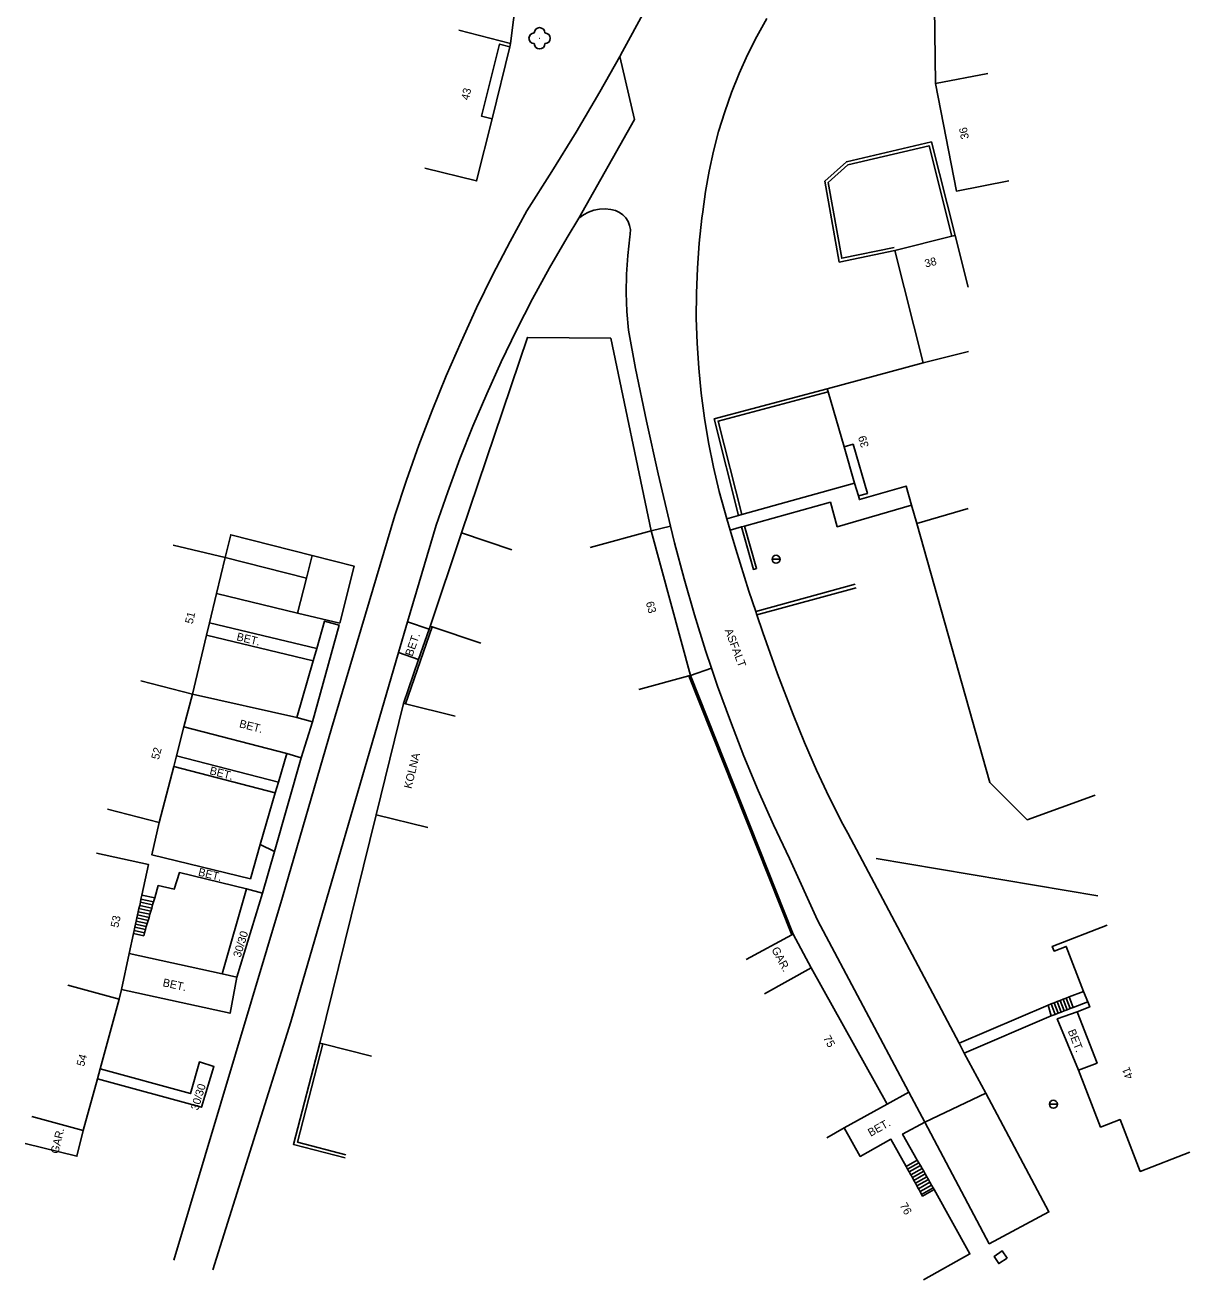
# Model space of a CAD drawing. Extents: x -544674 to -541478, y -1199076 to -1195527.
# Drawn here: x -544674.1 to -544565, y -1198561.9 to -1198444.3 of the extents above; entities that cross this region are included whole.
import ezdxf

# ---------------------------------------------------------------- set-up
doc = ezdxf.new("R2010")
doc.units = 0
for name, color, linetype in [('BUDOVY_MĚŘ', 7, 'Continuous'), ('POMOC_POPIS', 7, 'Continuous'), ('ROZHRANÍ_PLOCH', 7, 'Continuous'), ('ZELEŇ', 7, 'Continuous'), ('ZN_DOPLŇKOVÉ', 7, 'Continuous'), ('Č_POPIS_ORIENT', 7, 'Continuous')]:
    doc.layers.add(name, color=color, linetype=linetype)

msp = doc.modelspace()

# ---------------------------------------------------------------- linework, layer by layer
at = {"layer": 'BUDOVY_MĚŘ'}
for points in [[(-544588.8, -1198449.75), (-544588.96, -1198437.8), (-544587.99, -1198436.78)], [(-544633.47, -1198444.73), (-544628.64, -1198446)], [(-544628.7, -1198446.3), (-544629.66, -1198446.05), (-544631.34, -1198452.81), (-544630.37, -1198453.05)], [(-544630.37, -1198453.05), (-544628.7, -1198446.3)], [(-544628.64, -1198446), (-544628.7, -1198446.3)], [(-544583.89, -1198448.8), (-544588.8, -1198449.75)], [(-544581.93, -1198458.88), (-544586.84, -1198459.83), (-544588.8, -1198449.75)], [(-544636.67, -1198457.67), (-544631.82, -1198458.88), (-544630.37, -1198453.05)], [(-544592.63, -1198465.41), (-544587.26, -1198464.05)], [(-544587.26, -1198464.05), (-544586.97, -1198463.98)], [(-544586.97, -1198463.98), (-544585.74, -1198468.83)], [(-544589.97, -1198475.94), (-544592.63, -1198465.41)], [(-544598.95, -1198478.37), (-544589.97, -1198475.94)], [(-544585.72, -1198474.87), (-544589.97, -1198475.94)], [(-544598.87, -1198478.66), (-544598.95, -1198478.37)], [(-544597.37, -1198483.8), (-544598.87, -1198478.66)], [(-544597.37, -1198483.8), (-544596.53, -1198483.56), (-544595.19, -1198488.17), (-544596.03, -1198488.41)], [(-544596.38, -1198487.22), (-544597.37, -1198483.8)], [(-544596.03, -1198488.41), (-544596.38, -1198487.22)], [(-544591.04, -1198489.26), (-544591.56, -1198487.48), (-544595.93, -1198488.75), (-544596.03, -1198488.41)], [(-544590.54, -1198490.99), (-544591.04, -1198489.26)], [(-544585.74, -1198489.59), (-544590.54, -1198490.99)], [(-544636.17, -1198500.63), (-544633.24, -1198491.87)], [(-544633.24, -1198491.87), (-544628.5, -1198493.46)], [(-544615.45, -1198491.69), (-544621.16, -1198493.25)], [(-544611.77, -1198505.24), (-544615.45, -1198491.69)], [(-544655.39, -1198494.18), (-544660.25, -1198493.02)], [(-544656.2, -1198497.56), (-544655.39, -1198494.18)], [(-544656.85, -1198500.31), (-544656.2, -1198497.56)], [(-544657.13, -1198501.47), (-544656.85, -1198500.31)], [(-544635.98, -1198500.69), (-544636.17, -1198500.63)], [(-544658.45, -1198507), (-544657.13, -1198501.47)], [(-544631.43, -1198502.22), (-544635.98, -1198500.69)], [(-544616.6, -1198506.55), (-544611.92, -1198505.28)], [(-544611.92, -1198505.28), (-544611.77, -1198505.24)], [(-544663.29, -1198505.75), (-544658.45, -1198507)], [(-544659.24, -1198510.04), (-544658.45, -1198507)], [(-544641.23, -1198518.29), (-544638.68, -1198507.85)], [(-544638.68, -1198507.85), (-544638.49, -1198507.9)], [(-544638.49, -1198507.9), (-544633.82, -1198509.04)], [(-544659.94, -1198512.76), (-544659.24, -1198510.04)], [(-544660.2, -1198513.77), (-544659.94, -1198512.76)], [(-544661.56, -1198519.01), (-544660.2, -1198513.77)], [(-544666.4, -1198517.76), (-544661.56, -1198519.01)], [(-544636.37, -1198519.48), (-544641.23, -1198518.29)], [(-544663.18, -1198525.82), (-544662.56, -1198522.96), (-544667.44, -1198521.9)], [(-544663.39, -1198526.79), (-544663.33, -1198526.5)], [(-544663.33, -1198526.5), (-544663.27, -1198526.21)], [(-544663.27, -1198526.21), (-544663.18, -1198525.82)], [(-544663.66, -1198527.97), (-544663.59, -1198527.67)], [(-544663.59, -1198527.67), (-544663.53, -1198527.38)], [(-544663.53, -1198527.38), (-544663.46, -1198527.09)], [(-544663.46, -1198527.09), (-544663.39, -1198526.79)], [(-544663.91, -1198529.14), (-544663.84, -1198528.84)], [(-544663.84, -1198528.84), (-544663.78, -1198528.55)], [(-544663.78, -1198528.55), (-544663.72, -1198528.26)], [(-544663.72, -1198528.26), (-544663.66, -1198527.97)], [(-544574.92, -1198534.85), (-544576.55, -1198530.63), (-544577.69, -1198531.07), (-544577.86, -1198530.63), (-544572.72, -1198528.63)], [(-544664.38, -1198531.31), (-544663.97, -1198529.43)], [(-544663.97, -1198529.43), (-544663.91, -1198529.14)], [(-544606.55, -1198531.87), (-544602.28, -1198529.56)], [(-544602.28, -1198529.56), (-544602.15, -1198529.49)], [(-544602.15, -1198529.49), (-544600.45, -1198532.64)], [(-544665.11, -1198534.68), (-544664.38, -1198531.31)], [(-544604.82, -1198535.08), (-544600.45, -1198532.64)], [(-544600.45, -1198532.64), (-544593.33, -1198545.41)], [(-544670.13, -1198534.26), (-544665.31, -1198535.58)], [(-544665.31, -1198535.58), (-544665.11, -1198534.68)], [(-544667.1, -1198542.12), (-544665.31, -1198535.58)], [(-544575.52, -1198536.76), (-544574.35, -1198536.31), (-544574.54, -1198535.83)], [(-544574.54, -1198535.83), (-544574.92, -1198534.85)], [(-544575.4, -1198542.24), (-544573.66, -1198541.57), (-544575.52, -1198536.76)], [(-544667.35, -1198543.04), (-544667.1, -1198542.12)], [(-544564.96, -1198549.92), (-544569.62, -1198551.73), (-544571.5, -1198546.87), (-544573.33, -1198547.58), (-544575.4, -1198542.24)], [(-544668.68, -1198547.9), (-544667.35, -1198543.04)], [(-544593.33, -1198545.41), (-544597.35, -1198547.65)], [(-544673.5, -1198546.58), (-544668.68, -1198547.9)], [(-544597.35, -1198547.65), (-544599, -1198548.57)], [(-544591.56, -1198551.26), (-544592.98, -1198548.72), (-544595.86, -1198550.33), (-544597.35, -1198547.65)], [(-544674.13, -1198549.12), (-544669.27, -1198550.31), (-544668.68, -1198547.9)], [(-544591.42, -1198551.52), (-544591.56, -1198551.26)], [(-544591.27, -1198551.78), (-544591.42, -1198551.52)], [(-544591.12, -1198552.04), (-544591.27, -1198551.78)], [(-544590.97, -1198552.31), (-544591.12, -1198552.04)], [(-544590.83, -1198552.57), (-544590.97, -1198552.31)], [(-544590.68, -1198552.83), (-544590.83, -1198552.57)], [(-544590.54, -1198553.09), (-544590.68, -1198552.83)], [(-544590.39, -1198553.35), (-544590.54, -1198553.09)], [(-544590.24, -1198553.62), (-544590.39, -1198553.35)], [(-544588.94, -1198553.44), (-544590.01, -1198554.04), (-544590.1, -1198553.88)], [(-544589.92, -1198561.9), (-544585.57, -1198559.47), (-544588.94, -1198553.44)], [(-544590.1, -1198553.88), (-544590.24, -1198553.62)]]:
    msp.add_lwpolyline(points, dxfattribs=at)
at = {"layer": 'ROZHRANÍ_PLOCH'}
for points in [[(-544618.39, -1198447.2), (-544618.13, -1198446.73), (-544616.06, -1198442.9), (-544615.8, -1198442.41), (-544615.24, -1198440.65), (-544614.76, -1198438.87), (-544614.36, -1198437.07), (-544614.04, -1198435.25), (-544613.79, -1198433.42), (-544613.63, -1198431.58), (-544613.54, -1198429.74), (-544613.53, -1198427.9), (-544613.56, -1198426.98)], [(-544608.36, -1198490.55), (-544608.59, -1198489.76), (-544609.07, -1198487.99), (-544609.61, -1198485.71), (-544610.08, -1198483.41), (-544610.46, -1198481.1), (-544610.77, -1198478.77), (-544611, -1198476.43), (-544611.15, -1198474.09), (-544611.22, -1198471.75), (-544611.2, -1198469.4), (-544611.11, -1198467.05), (-544610.94, -1198464.71), (-544610.69, -1198462.38), (-544610.62, -1198461.76), (-544610.37, -1198459.86), (-544610.03, -1198457.97), (-544609.62, -1198456.09), (-544609.13, -1198454.23), (-544608.56, -1198452.4), (-544607.92, -1198450.58), (-544607.2, -1198448.8), (-544606.41, -1198447.05), (-544605.54, -1198445.33), (-544604.61, -1198443.65)], [(-544660.18, -1198560.05), (-544649.99, -1198526.01), (-544645.4, -1198510.21), (-544639.47, -1198490.24), (-544638.38, -1198486.93), (-544637.22, -1198483.64), (-544635.98, -1198480.38), (-544634.66, -1198477.15), (-544633.27, -1198473.95), (-544631.81, -1198470.78), (-544630.28, -1198467.65), (-544628.67, -1198464.55), (-544627.1, -1198461.68), (-544624.75, -1198458), (-544622.48, -1198454.29), (-544620.27, -1198450.53), (-544618.39, -1198447.2)], [(-544622.24, -1198462.37), (-544617.03, -1198453.11), (-544618.39, -1198447.2)], [(-544613.65, -1198491.23), (-544614.81, -1198486.32), (-544615.9, -1198481.4), (-544616.91, -1198476.46), (-544617.59, -1198472.87), (-544617.72, -1198471.12), (-544617.78, -1198469.37), (-544617.75, -1198467.61), (-544617.64, -1198465.86), (-544617.45, -1198464.11), (-544617.42, -1198463.85), (-544617.4, -1198463.43), (-544617.47, -1198463.04), (-544617.61, -1198462.67), (-544617.83, -1198462.33), (-544618.1, -1198462.04), (-544618.43, -1198461.82), (-544618.8, -1198461.66), (-544619.22, -1198461.56), (-544619.76, -1198461.5), (-544620.29, -1198461.52), (-544620.82, -1198461.62), (-544621.33, -1198461.8), (-544621.81, -1198462.05), (-544622.24, -1198462.37)], [(-544638.28, -1198500.21), (-544635.59, -1198491.15), (-544634.52, -1198488.03), (-544633.38, -1198484.93), (-544632.16, -1198481.87), (-544630.87, -1198478.83), (-544629.5, -1198475.83), (-544628.07, -1198472.86), (-544626.56, -1198469.92), (-544624.98, -1198467.03), (-544623.33, -1198464.17), (-544622.24, -1198462.37)], [(-544596.38, -1198487.22), (-544606.97, -1198490.16)], [(-544591.04, -1198489.26), (-544598.01, -1198491.29), (-544598.65, -1198488.99), (-544606.71, -1198491.23)], [(-544615.45, -1198491.69), (-544613.65, -1198491.23)], [(-544613.65, -1198491.23), (-544613.26, -1198492.8), (-544612.37, -1198496.19), (-544611.4, -1198499.56), (-544610.35, -1198502.91), (-544609.8, -1198504.54)], [(-544607.26, -1198490.24), (-544608.36, -1198490.55)], [(-544608.05, -1198491.6), (-544608.36, -1198490.55)], [(-544606.97, -1198490.16), (-544607.26, -1198490.24)], [(-544606.71, -1198491.23), (-544607, -1198491.31)], [(-544647.22, -1198493.99), (-544654.85, -1198492.05), (-544655.39, -1198494.18)], [(-544607, -1198491.31), (-544608.05, -1198491.6)], [(-544605.65, -1198499.23), (-544606.29, -1198497.32), (-544607.52, -1198493.41), (-544608.05, -1198491.6)], [(-544655.39, -1198494.18), (-544647.76, -1198496.12)], [(-544648.59, -1198499.38), (-544644.64, -1198500.32), (-544643.28, -1198494.99), (-544647.22, -1198493.99)], [(-544647.22, -1198493.99), (-544647.76, -1198496.12)], [(-544647.76, -1198496.12), (-544648.59, -1198499.38)], [(-544656.2, -1198497.56), (-544648.59, -1198499.38)], [(-544605.54, -1198499.56), (-544605.65, -1198499.23)], [(-544656.85, -1198500.31), (-544646.8, -1198502.71)], [(-544646.8, -1198502.71), (-544646.07, -1198500.16), (-544644.68, -1198500.51), (-544647.19, -1198509.58)], [(-544639.14, -1198503.09), (-544638.28, -1198500.21)], [(-544636.27, -1198500.91), (-544638.28, -1198500.21)], [(-544586.6, -1198539.71), (-544597.02, -1198520.03), (-544597.48, -1198519.17), (-544598.76, -1198516.65), (-544599.96, -1198514.1), (-544601.09, -1198511.52), (-544602.15, -1198508.91), (-544603.61, -1198505.07), (-544604.99, -1198501.21), (-544605.54, -1198499.56)], [(-544657.13, -1198501.47), (-544647.13, -1198503.86)], [(-544647.13, -1198503.86), (-544646.8, -1198502.71)], [(-544656.55, -1198560.96), (-544649.24, -1198537.7), (-544639.14, -1198503.09)], [(-544648.65, -1198509.18), (-544647.13, -1198503.86)], [(-544637.25, -1198503.75), (-544639.14, -1198503.09)], [(-544611.77, -1198505.24), (-544609.8, -1198504.54)], [(-544609.8, -1198504.54), (-544609.23, -1198506.23), (-544608.03, -1198509.53), (-544606.76, -1198512.79), (-544605.41, -1198516.03), (-544603.99, -1198519.24), (-544602.49, -1198522.41), (-544599.87, -1198528.17), (-544591.31, -1198544.29)], [(-544658.45, -1198507), (-544648.65, -1198509.18)], [(-544659.24, -1198510.04), (-544649.6, -1198512.54)], [(-544647.19, -1198509.58), (-544648.65, -1198509.18)], [(-544648.25, -1198512.97), (-544647.19, -1198509.58)], [(-544659.94, -1198512.76), (-544650.39, -1198515.24)], [(-544648.25, -1198512.97), (-544650.77, -1198521.73)], [(-544650.39, -1198515.24), (-544649.6, -1198512.54)], [(-544649.6, -1198512.54), (-544648.25, -1198512.97)], [(-544660.2, -1198513.77), (-544650.68, -1198516.23)], [(-544650.68, -1198516.23), (-544650.39, -1198515.24)], [(-544652.1, -1198521.08), (-544650.68, -1198516.23)], [(-544661.56, -1198519.01), (-544662.26, -1198522.05), (-544653.02, -1198524.3), (-544652.1, -1198521.08)], [(-544652.1, -1198521.08), (-544650.77, -1198521.73)], [(-544651.88, -1198525.63), (-544650.77, -1198521.73)], [(-544661.98, -1198526.08), (-544661.65, -1198524.93), (-544660.15, -1198525.26), (-544659.66, -1198523.71), (-544653.37, -1198525.24)], [(-544655.65, -1198533.21), (-544653.37, -1198525.24)], [(-544653.37, -1198525.24), (-544651.88, -1198525.63)], [(-544663.33, -1198526.5), (-544662.18, -1198526.75)], [(-544663.27, -1198526.21), (-544662.09, -1198526.46)], [(-544663.18, -1198525.82), (-544661.98, -1198526.08)], [(-544662.18, -1198526.75), (-544662.09, -1198526.46)], [(-544662.09, -1198526.46), (-544661.98, -1198526.08)], [(-544651.88, -1198525.63), (-544654.28, -1198533.53)], [(-544663.59, -1198527.67), (-544662.51, -1198527.91)], [(-544663.53, -1198527.38), (-544662.43, -1198527.62)], [(-544663.46, -1198527.09), (-544662.34, -1198527.33)], [(-544663.39, -1198526.79), (-544662.26, -1198527.04)], [(-544662.51, -1198527.91), (-544662.43, -1198527.62)], [(-544662.43, -1198527.62), (-544662.34, -1198527.33)], [(-544662.34, -1198527.33), (-544662.26, -1198527.04)], [(-544662.26, -1198527.04), (-544662.18, -1198526.75)], [(-544663.84, -1198528.84), (-544662.85, -1198529.06)], [(-544663.78, -1198528.55), (-544662.77, -1198528.77)], [(-544663.72, -1198528.26), (-544662.68, -1198528.48)], [(-544663.66, -1198527.97), (-544662.6, -1198528.2)], [(-544662.85, -1198529.06), (-544662.77, -1198528.77)], [(-544662.77, -1198528.77), (-544662.68, -1198528.48)], [(-544662.68, -1198528.48), (-544662.6, -1198528.2)], [(-544662.6, -1198528.2), (-544662.51, -1198527.91)], [(-544663.97, -1198529.43), (-544663.01, -1198529.64), (-544662.93, -1198529.35)], [(-544663.91, -1198529.14), (-544662.93, -1198529.35)], [(-544662.93, -1198529.35), (-544662.85, -1198529.06)], [(-544664.38, -1198531.31), (-544655.65, -1198533.21)], [(-544665.11, -1198534.68), (-544654.92, -1198536.9), (-544654.28, -1198533.53)], [(-544654.28, -1198533.53), (-544655.65, -1198533.21)], [(-544577.69, -1198535.92), (-544577.97, -1198536.03)], [(-544577.41, -1198535.81), (-544577.69, -1198535.92)], [(-544577.31, -1198536.9), (-544577.69, -1198535.92)], [(-544577.13, -1198535.7), (-544577.41, -1198535.81)], [(-544577.03, -1198536.79), (-544577.41, -1198535.81)], [(-544576.85, -1198535.59), (-544577.13, -1198535.7)], [(-544576.75, -1198536.68), (-544577.13, -1198535.7)], [(-544576.57, -1198535.48), (-544576.85, -1198535.59)], [(-544576.47, -1198536.57), (-544576.85, -1198535.59)], [(-544576.29, -1198535.37), (-544576.57, -1198535.48)], [(-544576.19, -1198536.46), (-544576.57, -1198535.48)], [(-544574.92, -1198534.85), (-544576.29, -1198535.37)], [(-544575.91, -1198536.35), (-544576.29, -1198535.37)], [(-544574.54, -1198535.83), (-544575.91, -1198536.35)], [(-544578.25, -1198536.14), (-544586.6, -1198539.71)], [(-544577.97, -1198536.03), (-544578.25, -1198536.14)], [(-544577.95, -1198537.15), (-544578.25, -1198536.14)], [(-544577.59, -1198537.01), (-544577.97, -1198536.03)], [(-544577.59, -1198537.01), (-544577.95, -1198537.15)], [(-544577.31, -1198536.9), (-544577.59, -1198537.01)], [(-544575.4, -1198542.24), (-544577.4, -1198537.43), (-544575.52, -1198536.76)], [(-544577.03, -1198536.79), (-544577.31, -1198536.9)], [(-544576.75, -1198536.68), (-544577.03, -1198536.79)], [(-544576.47, -1198536.57), (-544576.75, -1198536.68)], [(-544576.19, -1198536.46), (-544576.47, -1198536.57)], [(-544575.91, -1198536.35), (-544576.19, -1198536.46)], [(-544577.95, -1198537.15), (-544586.11, -1198540.64)], [(-544586.11, -1198540.64), (-544586.6, -1198539.71)], [(-544584.1, -1198544.4), (-544586.11, -1198540.64)], [(-544667.35, -1198543.04), (-544657.6, -1198545.71), (-544656.44, -1198541.89), (-544657.8, -1198541.47), (-544658.63, -1198544.44), (-544667.1, -1198542.12)], [(-544591.31, -1198544.29), (-544593.33, -1198545.41)], [(-544591.31, -1198544.29), (-544589.81, -1198547.12)], [(-544589.81, -1198547.12), (-544583.76, -1198558.51), (-544578.17, -1198555.53), (-544584.1, -1198544.4)], [(-544589.81, -1198547.12), (-544584.1, -1198544.4)], [(-544590.51, -1198550.67), (-544591.89, -1198548.23), (-544589.81, -1198547.12)], [(-544591.56, -1198551.26), (-544590.51, -1198550.67)], [(-544591.42, -1198551.52), (-544590.36, -1198550.93)], [(-544591.27, -1198551.78), (-544590.21, -1198551.19)], [(-544590.36, -1198550.93), (-544590.51, -1198550.67)], [(-544590.21, -1198551.19), (-544590.36, -1198550.93)], [(-544590.06, -1198551.45), (-544590.21, -1198551.19)], [(-544591.12, -1198552.04), (-544590.06, -1198551.45)], [(-544590.97, -1198552.31), (-544589.91, -1198551.71)], [(-544590.83, -1198552.57), (-544589.76, -1198551.97)], [(-544590.68, -1198552.83), (-544589.61, -1198552.23)], [(-544589.91, -1198551.71), (-544590.06, -1198551.45)], [(-544589.76, -1198551.97), (-544589.91, -1198551.71)], [(-544589.61, -1198552.23), (-544589.76, -1198551.97)], [(-544589.47, -1198552.49), (-544589.61, -1198552.23)], [(-544590.54, -1198553.09), (-544589.47, -1198552.49)], [(-544590.39, -1198553.35), (-544589.32, -1198552.75)], [(-544590.24, -1198553.62), (-544589.17, -1198553.02)], [(-544590.1, -1198553.88), (-544589.03, -1198553.28)], [(-544589.32, -1198552.75), (-544589.47, -1198552.49)], [(-544589.17, -1198553.02), (-544589.32, -1198552.75)], [(-544589.03, -1198553.28), (-544589.17, -1198553.02)], [(-544588.94, -1198553.44), (-544589.03, -1198553.28)], [(-544582.1, -1198559.85), (-544582.87, -1198560.37), (-544583.32, -1198559.71), (-544582.55, -1198559.19), (-544582.1, -1198559.85)]]:
    msp.add_lwpolyline(points, dxfattribs=at)
at = {"layer": 'ZELEŇ'}
msp.add_circle((-544625.91, -1198445.5), 0.0005, dxfattribs=at)
for centre, start, end in [((-544626.41, -1198445.5), 89.99999, 269.99999), ((-544625.91, -1198445), 0, 179.99999), ((-544625.41, -1198445.5), 270, 89.99999), ((-544625.91, -1198446), 179.99999, 359.99999)]:
    msp.add_arc(centre, 0.5, start, end, dxfattribs=at)
at = {"layer": 'ZN_DOPLŇKOVÉ'}
for p, q in [((-544604.125, -1198494.34), (-544603.375, -1198494.34)), ((-544578.125, -1198545.43), (-544577.375, -1198545.43))]:
    msp.add_line(p, q, dxfattribs=at)
for points in [[(-544628.64, -1198446), (-544627.2, -1198434.63), (-544631.61, -1198433.7)], [(-544586.97, -1198463.98), (-544589.18, -1198455.22), (-544597.15, -1198457.08), (-544599.18, -1198458.91), (-544597.83, -1198466.48), (-544592.63, -1198465.41)], [(-544587.26, -1198464.05), (-544589.4, -1198455.58), (-544597.01, -1198457.36), (-544598.86, -1198459.02), (-544597.59, -1198466.12), (-544592.69, -1198465.12)], [(-544615.45, -1198491.69), (-544619.24, -1198473.63), (-544627.05, -1198473.55), (-544633.24, -1198491.87)], [(-544598.95, -1198478.37), (-544609.54, -1198481.18), (-544607.26, -1198490.24)], [(-544598.87, -1198478.66), (-544609.18, -1198481.39), (-544606.97, -1198490.16)], [(-544606.71, -1198491.23), (-544605.58, -1198495.21), (-544605.87, -1198495.29), (-544607, -1198491.31)], [(-544590.54, -1198490.99), (-544583.71, -1198515.27), (-544580.22, -1198518.76), (-544573.84, -1198516.47)], [(-544596.32, -1198496.68), (-544605.65, -1198499.23)], [(-544596.23, -1198497.02), (-544605.54, -1198499.56)], [(-544636.27, -1198500.91), (-544636.17, -1198500.63)], [(-544638.49, -1198507.9), (-544635.98, -1198500.69)], [(-544637.25, -1198503.75), (-544636.27, -1198500.91)], [(-544638.68, -1198507.85), (-544637.25, -1198503.75)], [(-544602.28, -1198529.56), (-544611.92, -1198505.28)], [(-544611.77, -1198505.24), (-544602.15, -1198529.49)], [(-544641.23, -1198518.29), (-544646.52, -1198539.71)], [(-544573.59, -1198525.9), (-544594.35, -1198522.4)], [(-544644.14, -1198550.46), (-544648.98, -1198549.2), (-544646.52, -1198539.71)], [(-544646.23, -1198539.78), (-544648.61, -1198548.98)], [(-544646.23, -1198539.78), (-544646.52, -1198539.71)], [(-544641.67, -1198540.91), (-544646.23, -1198539.78)], [(-544644.06, -1198550.16), (-544648.61, -1198548.98)]]:
    msp.add_lwpolyline(points, dxfattribs=at)
for centre in [(-544603.75, -1198494.34), (-544577.75, -1198545.43)]:
    msp.add_circle(centre, 0.375, dxfattribs=at)

# ---------------------------------------------------------------- texts
at = {"layer": 'POMOC_POPIS'}
for s, rotation, p in [('BET.', 346.57002, (-544654.36, -1198501.93)), ('BET.', 70.83002, (-544637.83, -1198503.5)), ('ASFALT', 290.79997, (-544608.57, -1198501)), ('BET.', 345.47997, (-544654.11, -1198510.08)), ('KOLNA', 76.27002, (-544637.92, -1198515.9)), ('BET.', 345.47997, (-544656.89, -1198514.48)), ('BET.', 346.33001, (-544657.96, -1198523.99)), ('30/30', 73.10002, (-544653.94, -1198531.73)), ('GAR.', 298.35001, (-544604.2, -1198530.93)), ('BET.', 347.70998, (-544661.28, -1198534.36)), ('BET.', 291.76999, (-544576.42, -1198538.57)), ('30/30', 73.07, (-544657.91, -1198546.05)), ('BET.', 29.19999, (-544594.88, -1198548.49)), ('GAR.', 76.24, (-544671.03, -1198550.13))]:
    msp.add_text(s, height=0.75, rotation=rotation, dxfattribs=at).set_placement(p)
at = {"layer": 'Č_POPIS_ORIENT'}
for s, rotation, p in [('43', 77.32002, (-544632.55, -1198451.35)), ('36', 101.32002, (-544585.66, -1198454.88)), ('38', 14.18002, (-544589.72, -1198467)), ('39', 106.22002, (-544595.04, -1198483.75)), ('63', 285.18997, (-544615.96, -1198498.4)), ('51', 76.57999, (-544658.43, -1198500.45)), ('52', 75.48003, (-544661.6, -1198513.17)), ('53', 77.70998, (-544665.4, -1198528.92)), ('75', 299.14, (-544599.36, -1198539.22)), ('54', 74.7, (-544668.61, -1198541.94)), ('41', 111.18, (-544570.26, -1198542.91)), ('76', 299.19999, (-544592.18, -1198554.91))]:
    msp.add_text(s, height=0.75, rotation=rotation, dxfattribs=at).set_placement(p)

doc.saveas('drawing.dxf')
